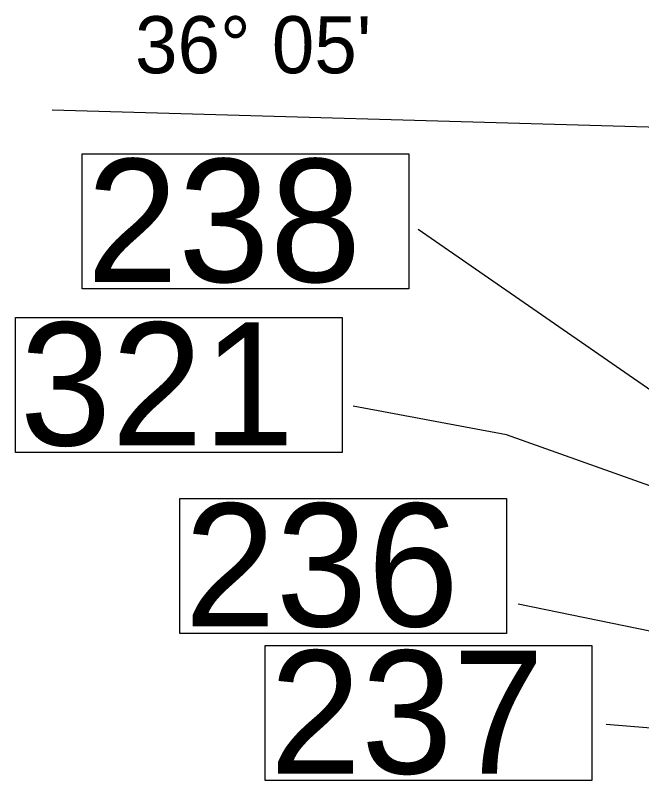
# Model space of a CAD drawing. Extents: x 1159738 to 1321356, y 736314 to 882035.
# Drawn here: x 1177064 to 1184188, y 853122 to 861847 of the extents above; entities that cross this region are included whole.
import ezdxf

# ---------------------------------------------------------------- set-up
doc = ezdxf.new("R2010")
doc.units = 0
for name, color, linetype in [('Exist Road Secondary Structure Standard Bridge Number Label', 7, 'Continuous'), ('Map Preparation Longitude Latitude Label', 7, 'Continuous'), ('Map Preparation Longitude Latitude Lines', 7, 'Continuous')]:
    doc.layers.add(name, color=color, linetype=linetype)

msp = doc.modelspace()

# ---------------------------------------------------------------- linework, layer by layer
at = {"layer": 'Exist Road Secondary Structure Standard Bridge Number Label'}
for points in [[(1177824.6, 860269.2), (1181540.5, 860269.2), (1181540.5, 858732.8), (1177824.6, 858732.8)], [(1177063.9, 858407.8), (1180779.8, 858407.8), (1180779.8, 856871.3), (1177063.9, 856871.3)], [(1178935.5, 856347.2), (1182651.4, 856347.2), (1182651.4, 854810.7), (1178935.5, 854810.7)], [(1179905.6, 854672.3), (1183621.5, 854672.3), (1183621.5, 853135.8), (1179905.6, 853135.8)]]:
    msp.add_lwpolyline(points, close=True, dxfattribs=at)
for points in [[(1191180.7, 854710.1), (1188397.4, 855440.1), (1185203.5, 856945.8), (1181644.5, 859409.7)], [(1191407, 853950.8), (1182651.2, 857072.1), (1180908.1, 857396.3)], [(1193656.9, 851384.3), (1193315.1, 852751.5), (1188996.2, 853870), (1182782, 855143.9)], [(1192260.5, 851489.8), (1189137.6, 852460.7), (1186329.7, 853562.9), (1183784.2, 853772.8)]]:
    msp.add_lwpolyline(points, dxfattribs=at)
at = {"layer": 'Map Preparation Longitude Latitude Lines'}
msp.add_line((1177483.8, 860770), (1184837.4, 860563.1), dxfattribs=at)

# ---------------------------------------------------------------- texts
at = {"layer": 'Exist Road Secondary Structure Standard Bridge Number Label'}
for s, p in [('238', (1177874.7, 858811.9)), ('321', (1177114.1, 856950.4)), ('236', (1178985.7, 854889.8)), ('237', (1179955.8, 853214.9))]:
    msp.add_text(s, height=1400, dxfattribs=at).set_placement(p)
at = {"layer": 'Map Preparation Longitude Latitude Label'}
msp.add_text("36° 05'", height=650, dxfattribs=at).set_placement((1178425.3, 861187.4))

doc.saveas('drawing.dxf')
